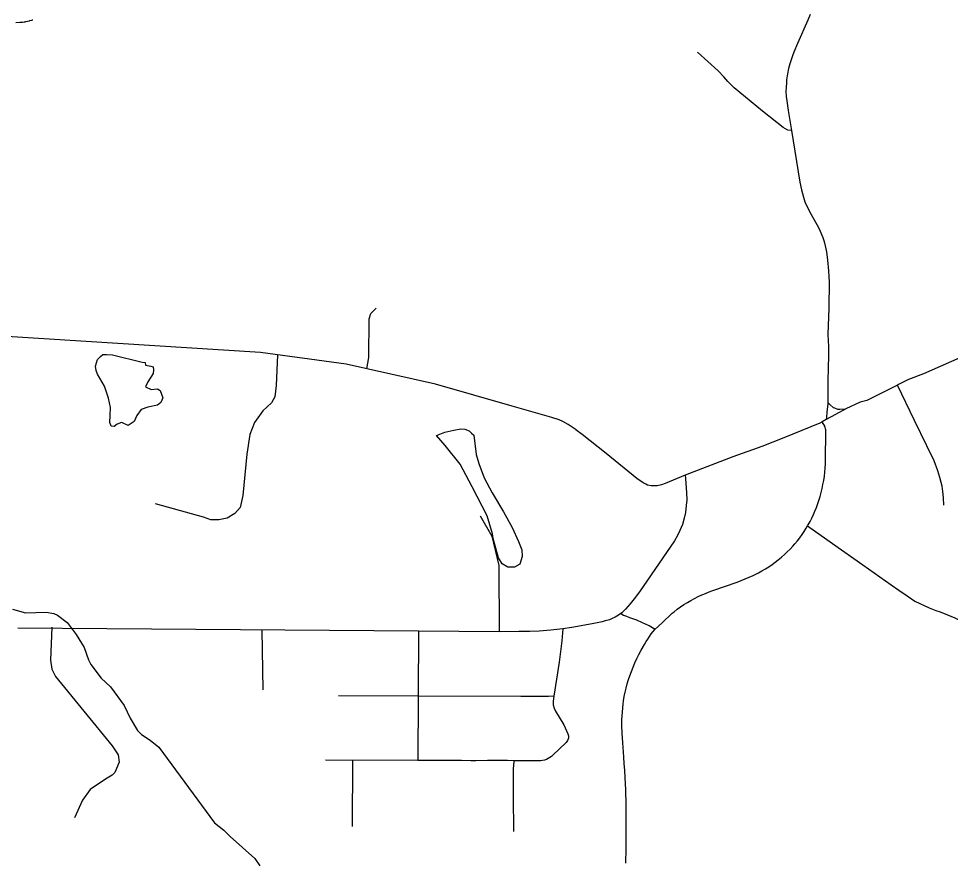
# Model space of a CAD drawing. Extents: x -19 to 366, y -4 to 359.
# Drawn here: x 146.509 to 147.665, y 188.183 to 189.228 of the extents above; entities that cross this region are included whole.
import ezdxf

# ---------------------------------------------------------------- set-up
doc = ezdxf.new("R2010")
doc.units = 0
for name, color, linetype in [('Level 31', 7, 'Continuous'), ('Level 32', 7, 'Continuous'), ('Level 33', 7, 'Continuous'), ('Level 35', 7, 'Continuous'), ('Level 60', 7, 'Continuous')]:
    doc.layers.add(name, color=color, linetype=linetype)

msp = doc.modelspace()

# ---------------------------------------------------------------- linework, layer by layer
at = {"layer": 'Level 31'}
for points in [[(146.9409, 188.7932), (146.9434, 188.8073), (146.944, 188.8551), (146.946, 188.8617), (146.9525, 188.8682)], [(147.2005, 188.7175), (147.1906, 188.7239), (147.1839, 188.7278), (147.1794, 188.7297), (147.1705, 188.7327), (147.1212, 188.7466), (147.0263, 188.7742), (146.9156, 188.7989), (146.8093, 188.8133), (146.455, 188.8355), (146.4343, 188.8353), (146.4137, 188.8322), (146.327, 188.8154), (146.3152, 188.8122), (146.3039, 188.8071), (146.2937, 188.8004), (146.2846, 188.7921), (146.277, 188.7824), (146.2712, 188.7724)], [(146.8301, 188.8105), (146.8287, 188.7725), (146.8268, 188.7584), (146.823, 188.7507), (146.8121, 188.7411), (146.8018, 188.7263), (146.7961, 188.7116), (146.7922, 188.6872), (146.7871, 188.6359), (146.7839, 188.6212), (146.7775, 188.6135), (146.7679, 188.6077), (146.7576, 188.6058), (146.7474, 188.6058), (146.7384, 188.609), (146.6788, 188.6257)], [(147.2571, 188.4902), (147.2558, 188.4893), (147.2529, 188.4873), (147.2488, 188.4849), (147.2453, 188.4831), (147.242, 188.4818), (147.2366, 188.4802), (147.2329, 188.4792), (147.2204, 188.4766), (147.1954, 188.4723), (147.1841, 188.4706)], [(147.2571, 188.4887), (147.2558, 188.4893)], [(147.0051, 188.4675), (146.5082, 188.4712)], [(146.5505, 188.4724), (146.5488, 188.4314), (146.5506, 188.4204), (146.5552, 188.4112), (146.6254, 188.3253), (146.6326, 188.3143), (146.6338, 188.3052), (146.6287, 188.2924), (146.6251, 188.289), (146.6172, 188.284), (146.5981, 188.2709), (146.5883, 188.2577), (146.5785, 188.236)], [(147.1841, 188.4706), (147.1691, 188.4687), (147.1549, 188.4675), (147.1432, 188.4671), (147.1296, 188.4671), (147.1051, 188.4667)], [(147.1841, 188.4706), (147.1829, 188.4557), (147.1796, 188.4291), (147.173, 188.3871)], [(146.8108, 188.4689), (146.8121, 188.3948)], [(147.0051, 188.4675), (147.0046, 188.3871)], [(147.1051, 188.4667), (147.0051, 188.4675)], [(147.0046, 188.3871), (146.906, 188.3872)], [(147.0046, 188.3871), (147.0041, 188.307)], [(147.173, 188.3871), (147.1661, 188.3865), (147.1512, 188.3867), (147.132, 188.3865), (147.0046, 188.3871)], [(147.173, 188.3871), (147.172, 188.3807), (147.1722, 188.3763), (147.1732, 188.3721), (147.1751, 188.3682), (147.1852, 188.3515), (147.1903, 188.3403), (147.1911, 188.3375), (147.1909, 188.3346), (147.19, 188.3319), (147.1882, 188.3296), (147.1718, 188.3137), (147.17, 188.3121), (147.168, 188.3107), (147.1659, 188.3095), (147.1637, 188.3084), (147.1614, 188.3076), (147.159, 188.307), (147.1566, 188.3067), (147.1542, 188.3065), (147.1239, 188.3068)], [(147.0041, 188.307), (146.8896, 188.3075)], [(146.9232, 188.3074), (146.9229, 188.2252)], [(147.1239, 188.3068), (147.1154, 188.307), (147.1058, 188.3071), (147.0978, 188.3071), (147.0905, 188.3071), (147.076, 188.3068), (147.0701, 188.3068), (147.0583, 188.3069), (147.0512, 188.3069), (147.048, 188.3069), (147.0427, 188.3069), (147.0312, 188.307), (147.0041, 188.307)], [(147.1233, 188.2191), (147.1233, 188.2218), (147.1233, 188.2246), (147.1232, 188.2288), (147.1231, 188.233), (147.1231, 188.2383), (147.123, 188.2434), (147.123, 188.2479), (147.1229, 188.253), (147.1228, 188.2587), (147.1228, 188.2652), (147.1228, 188.2748), (147.1229, 188.2785), (147.1229, 188.2834), (147.123, 188.2974), (147.1231, 188.3005), (147.1239, 188.3068)]]:
    msp.add_lwpolyline(points, dxfattribs=at)
at = {"layer": 'Level 32'}
for points in [[(146.527, 189.2257), (146.5266, 189.2257), (146.5259, 189.2255), (146.5251, 189.2254), (146.5228, 189.2248), (146.5222, 189.2246), (146.5183, 189.2236), (146.5176, 189.2235), (146.517, 189.2233), (146.5162, 189.2232), (146.5142, 189.2229), (146.5132, 189.2228), (146.5118, 189.2227), (146.5112, 189.2226), (146.5106, 189.2226), (146.5058, 189.2225)], [(147.0816, 188.6106), (147.0962, 188.5856), (147.1048, 188.5491), (147.1051, 188.4667)]]:
    msp.add_lwpolyline(points, dxfattribs=at)
at = {"layer": 'Level 33'}
for points in [[(147.4906, 189.2326), (147.4877, 189.2256), (147.4749, 189.1966), (147.4705, 189.186), (147.4687, 189.1813), (147.4654, 189.1716), (147.4639, 189.1657), (147.4626, 189.1591), (147.4615, 189.1517), (147.4615, 189.1489), (147.4608, 189.1419), (147.4607, 189.1377), (147.461, 189.1311), (147.4616, 189.1255), (147.4633, 189.1138), (147.4676, 189.0887)], [(147.4676, 189.0887), (147.463, 189.0892), (147.4573, 189.0924), (147.4317, 189.1126), (147.3965, 189.1419), (147.3911, 189.1472), (147.3886, 189.1498), (147.3836, 189.1554), (147.3767, 189.1629), (147.3511, 189.1858)], [(147.4676, 189.0887), (147.4781, 189.0247), (147.48, 189.0152), (147.4823, 189.0061), (147.4843, 189.0004), (147.4873, 188.9933), (147.4918, 188.9847), (147.5006, 188.9692), (147.5033, 188.9637), (147.5065, 188.9559), (147.5077, 188.9525), (147.5086, 188.9494), (147.5109, 188.9383), (147.5124, 188.9277), (147.5136, 188.9145), (147.514, 188.9071), (147.5141, 188.9012)], [(147.5141, 188.9012), (147.5139, 188.8682), (147.5128, 188.8355), (147.5133, 188.8207), (147.5134, 188.8097), (147.5128, 188.7783), (147.5126, 188.7514)], [(147.6868, 188.8111), (147.6314, 188.7867), (147.6127, 188.7797), (147.6003, 188.7735)], [(147.5988, 188.7727), (147.5608, 188.7538), (147.5529, 188.7516), (147.5351, 188.7436)], [(147.6003, 188.7735), (147.5988, 188.7727)], [(147.6563, 188.6238), (147.656, 188.633), (147.6552, 188.6407), (147.6542, 188.6475), (147.6533, 188.6521), (147.6517, 188.6583), (147.649, 188.6667), (147.6443, 188.6789), (147.6355, 188.6975), (147.6201, 188.7291), (147.5988, 188.7727)], [(147.5126, 188.7514), (147.5126, 188.7493), (147.5115, 188.7398), (147.511, 188.7323), (147.5105, 188.7302)], [(147.5126, 188.7514), (147.5155, 188.7485), (147.5194, 188.7453), (147.5208, 188.7446), (147.5245, 188.7432), (147.5275, 188.7431), (147.5351, 188.7436)], [(147.5351, 188.7436), (147.522, 188.7363), (147.5105, 188.7302), (147.5058, 188.7272)], [(147.5058, 188.7272), (147.5026, 188.7257), (147.4581, 188.7074), (147.4307, 188.6969), (147.395, 188.6839), (147.3357, 188.6611)], [(147.4906, 188.6036), (147.4928, 188.6079), (147.4948, 188.6122), (147.4967, 188.6166), (147.4985, 188.6211), (147.4999, 188.6249), (147.5015, 188.6297), (147.503, 188.6346), (147.5043, 188.6396), (147.5055, 188.6446), (147.5066, 188.6496), (147.5075, 188.6546), (147.5083, 188.6597), (147.5089, 188.6648), (147.5093, 188.6699), (147.5096, 188.675), (147.5098, 188.6795), (147.51, 188.7161), (147.51, 188.7175), (147.5098, 188.7188), (147.5095, 188.7201), (147.5091, 188.7214), (147.5087, 188.722), (147.5058, 188.7272)], [(147.3357, 188.6611), (147.3111, 188.6508), (147.3064, 188.6493), (147.301, 188.6481), (147.2972, 188.6478), (147.2935, 188.6481), (147.2889, 188.6489), (147.2868, 188.6498), (147.2836, 188.6518), (147.2758, 188.657), (147.2376, 188.688), (147.2079, 188.7117), (147.2003, 188.7175)], [(147.3357, 188.6611), (147.3362, 188.6571), (147.3374, 188.6394), (147.3376, 188.6305), (147.3371, 188.6234), (147.336, 188.6148), (147.3345, 188.6079), (147.3323, 188.6), (147.3309, 188.5962), (147.3293, 188.5924), (147.3262, 188.5864), (147.3223, 188.5798), (147.279, 188.5164), (147.2724, 188.5075), (147.2677, 188.5015), (147.2619, 188.495), (147.2576, 188.4906), (147.2571, 188.4902)], [(147.2987, 188.4702), (147.3073, 188.478), (147.3196, 188.4898), (147.322, 188.4917), (147.326, 188.4948), (147.3301, 188.4977), (147.3342, 188.5005), (147.3385, 188.5032), (147.3428, 188.5057), (147.3472, 188.5081), (147.3517, 188.5104), (147.3562, 188.5125), (147.3608, 188.5145), (147.3655, 188.5164), (147.3702, 188.5181), (147.4002, 188.5285), (147.4052, 188.5303), (147.4102, 188.5323), (147.4152, 188.5344), (147.4201, 188.5366), (147.4249, 188.539), (147.4266, 188.5399), (147.4309, 188.5423), (147.4352, 188.5448), (147.4393, 188.5475), (147.4434, 188.5503), (147.4473, 188.5532), (147.4512, 188.5562), (147.455, 188.5593), (147.4587, 188.5626), (147.4623, 188.566), (147.4658, 188.5695), (147.4692, 188.5731), (147.4718, 188.576), (147.4749, 188.5797), (147.4778, 188.5835), (147.4806, 188.5874), (147.4833, 188.5913), (147.4859, 188.5953), (147.4875, 188.5981)], [(147.4875, 188.5981), (147.4883, 188.5995), (147.4906, 188.6036)], [(147.4875, 188.5981), (147.5185, 188.5764), (147.5561, 188.5499), (147.5913, 188.525), (147.6008, 188.5183), (147.6109, 188.5113), (147.6204, 188.5049), (147.6381, 188.4965), (147.6465, 188.4934), (147.6518, 188.4914), (147.67, 188.4842), (147.6792, 188.4795), (147.6848, 188.4759), (147.6899, 188.4715), (147.6959, 188.464), (147.7013, 188.4561), (147.7042, 188.4514)], [(147.2571, 188.4887), (147.2594, 188.4876), (147.2631, 188.486), (147.2668, 188.4845), (147.2705, 188.4831), (147.2743, 188.4819), (147.2754, 188.4816), (147.2826, 188.4784), (147.2898, 188.475), (147.2909, 188.4744), (147.2987, 188.4702)], [(147.2621, 188.1799), (147.2626, 188.1981), (147.2625, 188.2021), (147.2626, 188.2221), (147.2627, 188.2354), (147.2625, 188.2515), (147.2621, 188.2712), (147.2615, 188.2855), (147.2609, 188.2952), (147.2603, 188.3031), (147.2598, 188.3117), (147.2586, 188.3291), (147.2576, 188.3411), (147.2572, 188.3506), (147.2572, 188.351), (147.2572, 188.3547), (147.2572, 188.3585), (147.2575, 188.3623), (147.2579, 188.3674), (147.2589, 188.377), (147.2594, 188.381), (147.2603, 188.3863), (147.2614, 188.3917), (147.2625, 188.397), (147.2639, 188.4023), (147.2654, 188.4075), (147.267, 188.4123), (147.269, 188.4177), (147.2711, 188.423), (147.2734, 188.4283), (147.2758, 188.4335), (147.2784, 188.4387), (147.281, 188.4438), (147.2854, 188.4512), (147.2873, 188.4546), (147.2893, 188.4578), (147.2914, 188.4611), (147.2937, 188.4642), (147.2961, 188.4672), (147.2987, 188.4702)]]:
    msp.add_lwpolyline(points, dxfattribs=at)
at = {"layer": 'Level 35'}
for points in [[(146.6661, 188.8009), (146.6667, 188.7978), (146.673, 188.7965), (146.6762, 188.7956), (146.6765, 188.7918), (146.6759, 188.7871), (146.6693, 188.7769), (146.6664, 188.7706), (146.6737, 188.7675), (146.6813, 188.7681), (146.6848, 188.7662), (146.688, 188.7571), (146.6854, 188.7514), (146.6816, 188.7479), (146.6696, 188.7454), (146.6614, 188.7425), (146.6557, 188.7352), (146.6526, 188.7277), (146.6453, 188.7229), (146.638, 188.7261), (146.6367, 188.7264), (146.6314, 188.7245), (146.6276, 188.7216), (146.6241, 188.722), (146.6225, 188.7264), (146.6228, 188.7352), (146.6234, 188.7453), (146.6206, 188.7567), (146.6158, 188.7715), (146.6098, 188.7816), (146.6069, 188.7864), (146.6053, 188.7911), (146.6047, 188.7962), (146.6072, 188.8047), (146.611, 188.8085), (146.6135, 188.811), (146.6183, 188.811), (146.6256, 188.8104), (146.6626, 188.8013), (146.6661, 188.8009)], [(147.0735, 188.7106), (147.0767, 188.6867), (147.0801, 188.6756), (147.0865, 188.6579), (147.0966, 188.6393), (147.1103, 188.6156), (147.1214, 188.5963), (147.129, 188.579), (147.1334, 188.5686), (147.1338, 188.5603), (147.1306, 188.5506), (147.124, 188.5471), (147.116, 188.5468), (147.1088, 188.5512), (147.1043, 188.5584), (147.0977, 188.5827), (147.097, 188.5884), (147.0903, 188.6105), (147.0716, 188.6468), (147.0567, 188.6749), (147.038, 188.698), (147.0276, 188.7103), (147.0377, 188.7144), (147.0491, 188.7169), (147.0576, 188.7185), (147.0624, 188.7182), (147.0678, 188.716), (147.0709, 188.7132), (147.0735, 188.7106)], [(146.5015, 188.4949), (146.518, 188.4902), (146.5435, 188.491), (146.5531, 188.4894), (146.5575, 188.4875), (146.5695, 188.4784), (146.5808, 188.4635), (146.5905, 188.4472), (146.5959, 188.4318), (146.5989, 188.4263), (146.6115, 188.4091), (146.623, 188.3987), (146.6401, 188.3754), (146.6474, 188.3595), (146.6568, 188.3442), (146.6615, 188.3395), (146.6722, 188.3323), (146.6832, 188.3238), (146.7521, 188.2297), (146.7639, 188.2205), (146.7716, 188.2127), (146.802, 188.1855), (146.8082, 188.1762)]]:
    msp.add_lwpolyline(points, dxfattribs=at)
at = {"layer": 'Level 60'}
for points in [[(154.1159, 1.8709), (153.9063, 10.4874), (153.696, 19.1041), (153.485, 27.7209), (153.2733, 36.3378), (153.0608, 44.9549), (152.8476, 53.5721), (152.6337, 62.1894), (152.419, 70.8069), (152.2036, 79.4245), (151.9875, 88.0422), (151.7707, 96.6601), (151.5531, 105.2782), (151.3348, 113.8963), (151.1158, 122.5147), (150.8961, 131.1331), (150.6757, 139.7517), (150.4545, 148.3704), (150.2326, 156.9893), (150.0101, 165.6083), (149.7867, 174.2275), (149.5627, 182.8468), (149.338, 191.4662), (149.1125, 200.0858), (148.8864, 208.7055), (148.6595, 217.3254), (148.4319, 225.9454), (148.2037, 234.5655), (147.9747, 243.1858), (147.745, 251.8063), (147.5146, 260.4269), (147.2835, 269.0476), (147.0517, 277.6685), (146.8191, 286.2895), (146.5859, 294.9106), (146.352, 303.5319), (146.1174, 312.1534), (145.8821, 320.775), (145.6461, 329.3967), (145.4094, 338.0186), (145.172, 346.6406)], [(146.7783, 1.697), (146.5788, 10.3131), (146.3785, 18.9294), (146.1776, 27.5458), (145.9759, 36.1624), (145.7736, 44.7791), (145.5705, 53.396), (145.3668, 62.013), (145.1624, 70.6301), (144.9572, 79.2474), (144.7514, 87.8648), (144.5449, 96.4823), (144.3377, 105.1), (144.1299, 113.7179), (143.9213, 122.3359), (143.712, 130.954), (143.5021, 139.5723), (143.2915, 148.1907), (143.0802, 156.8092), (142.8682, 165.4279), (142.6555, 174.0468), (142.4422, 182.6658), (142.2282, 191.2849), (142.0135, 199.9042), (141.7981, 208.5236), (141.582, 217.1432), (141.3653, 225.7629), (141.1479, 234.3828), (140.9298, 243.0028), (140.711, 251.623), (140.4916, 260.2433), (140.2715, 268.8638), (140.0508, 277.4844), (139.8293, 286.1051), (139.6072, 294.726), (139.3845, 303.3471), (139.161, 311.9683), (138.937, 320.5896), (138.7122, 329.2111), (138.4868, 337.8328), (138.2607, 346.4546)], [(0, 180.8999), (7.1228, 180.9044), (14.2457, 180.9176), (21.3685, 180.9397), (28.4912, 180.9706), (35.614, 181.0103), (42.7366, 181.0589), (49.8592, 181.1163), (56.9818, 181.1825), (64.1042, 181.2575), (71.2266, 181.3414), (78.3488, 181.4341), (85.4709, 181.5357), (92.5929, 181.646), (99.7147, 181.7652), (106.8364, 181.8933), (113.9579, 182.0301), (121.0793, 182.1758), (128.2005, 182.3303), (135.3214, 182.4936), (142.4422, 182.6658), (149.5627, 182.8468), (156.683, 183.0366), (163.8031, 183.2352), (170.9229, 183.4427), (178.0425, 183.659), (185.1617, 183.8841), (192.2807, 184.1181), (199.3994, 184.3608), (206.5178, 184.6124), (213.6359, 184.8728), (220.7537, 185.1421), (227.8711, 185.4201), (234.9881, 185.707), (242.1048, 186.0027), (249.2212, 186.3073), (256.3371, 186.6206), (263.4526, 186.9428), (270.5678, 187.2738), (277.6825, 187.6136), (284.7968, 187.9622), (291.9107, 188.3197), (299.0241, 188.6859), (306.1371, 189.061), (313.2495, 189.4449), (320.3615, 189.8377), (327.4731, 190.2392), (334.5841, 190.6495), (341.6946, 191.0687)]]:
    msp.add_spline(points, degree=3, dxfattribs=at)

doc.saveas('drawing.dxf')
